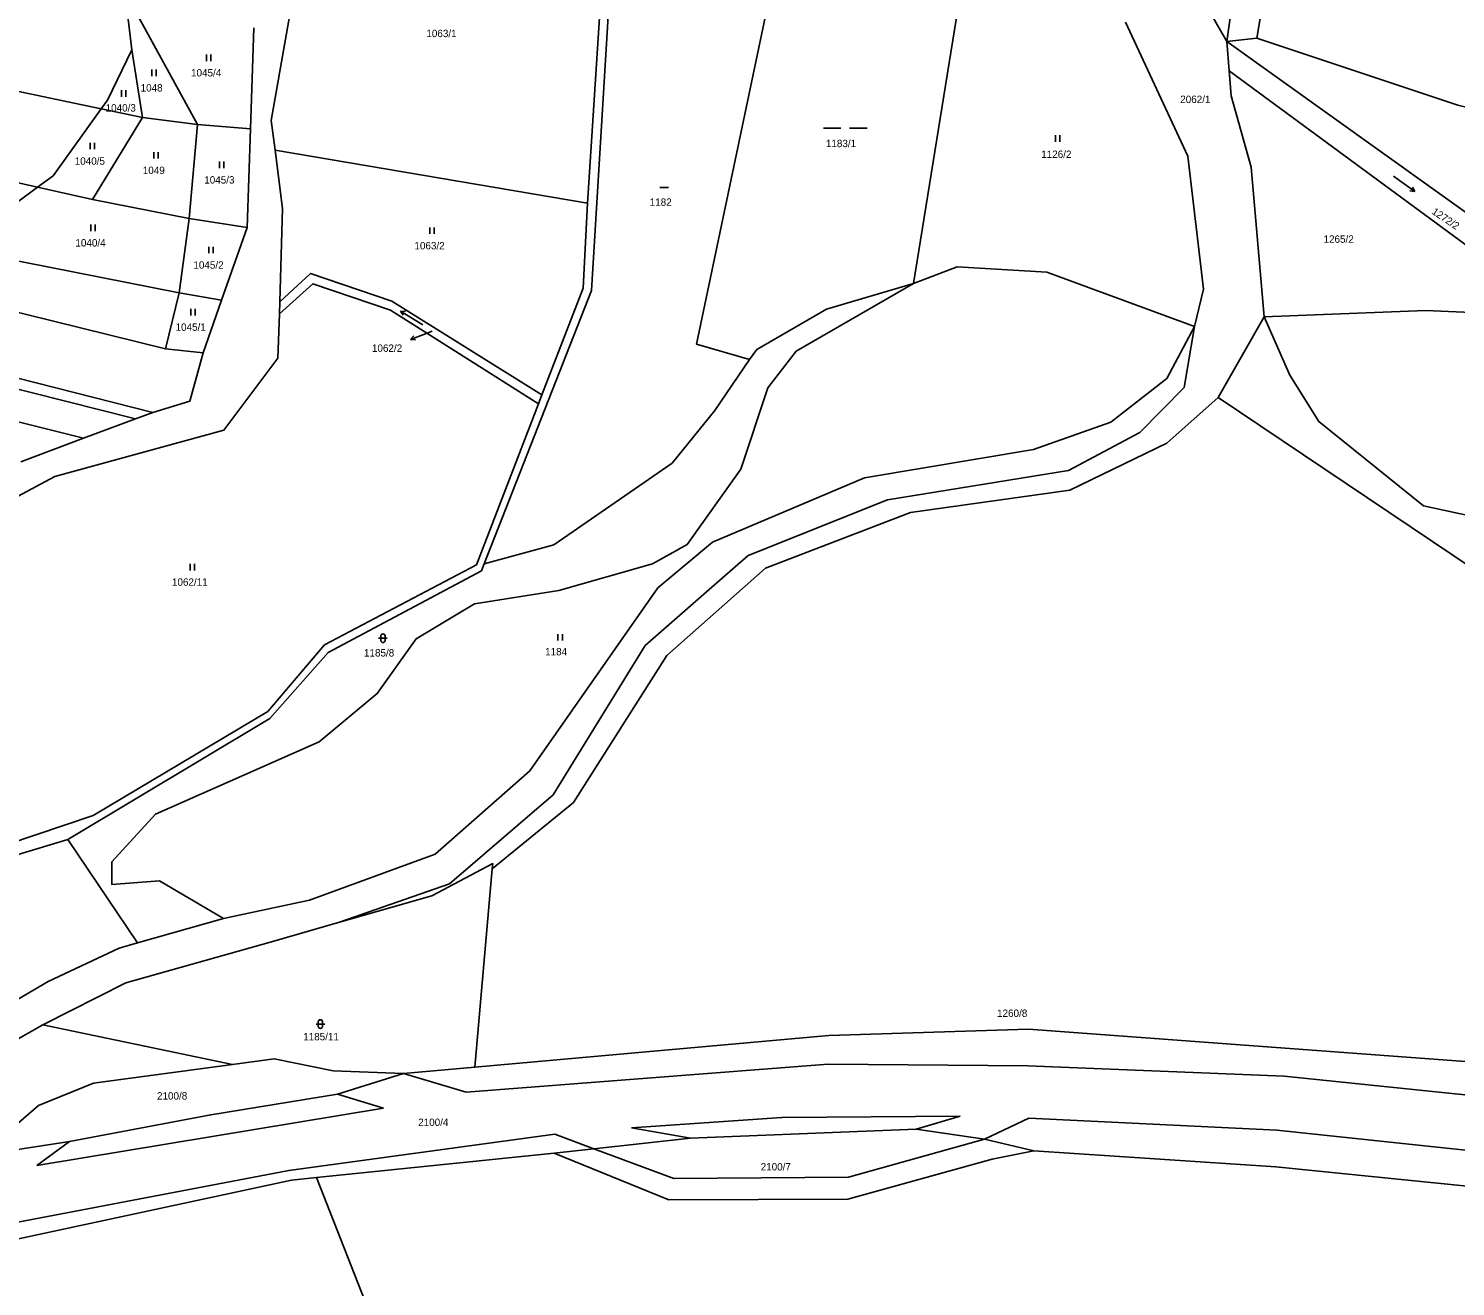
# Model space of a CAD drawing. Extents: x -755528 to -748832, y -1118122 to -1111095.
# Drawn here: x -751011.2 to -750683.1, y -1114360.4 to -1114071.1 of the extents above; entities that cross this region are included whole.
import ezdxf

# ---------------------------------------------------------------- set-up
doc = ezdxf.new("R2010")
doc.units = 0
for name, color, linetype in [('DZ_DO_ostatní', 7, 'Continuous'), ('DZ_DO_PUPFL', 7, 'Continuous'), ('DZ_NAD_ZPF', 7, 'Continuous'), ('legenda barvy', 7, 'Continuous'), ('TZ_UMVŽST', 7, 'Continuous')]:
    doc.layers.add(name, color=color, linetype=linetype)

msp = doc.modelspace()

# ---------------------------------------------------------------- linework, layer by layer
at = {"layer": 'DZ_DO_ostatní'}
for p, q in [((-750827.37, -1114309.29), (-750910.62, -1114315.79)), ((-750781.42, -1114309.73), (-750827.37, -1114309.29)), ((-750781.42, -1114309.73), (-750722.46, -1114312.1)), ((-750910.62, -1114315.79), (-750925.02, -1114311.45)), ((-750722.46, -1114312.1), (-750667.15, -1114317.81)), ((-750929.62, -1114319.4), (-750940.2, -1114316.25)), ((-751009.34, -1114332.61), (-750929.62, -1114319.4)), ((-750872.57, -1114323.95), (-750837.99, -1114321.56)), ((-750859.04, -1114326.31), (-750872.57, -1114323.95)), ((-750837.99, -1114321.56), (-750797.02, -1114321.25)), ((-750797.02, -1114321.25), (-750807.08, -1114324.27)), ((-750791.43, -1114326.59), (-750781.24, -1114321.72)), ((-750781.24, -1114321.72), (-750724.21, -1114324.46)), ((-751001.8, -1114327.11), (-751009.34, -1114332.61)), ((-750951.4, -1114333.74), (-750890.24, -1114325.42)), ((-750890.24, -1114325.42), (-750881.27, -1114328.75)), ((-750822.7, -1114335.33), (-750791.43, -1114326.59)), ((-750724.21, -1114324.46), (-750669.01, -1114330.36)), ((-750881.27, -1114328.75), (-750862.87, -1114335.58)), ((-751034.8, -1114349.7), (-750951.4, -1114333.74)), ((-750862.87, -1114335.58), (-750822.7, -1114335.33))]:
    msp.add_line(p, q, dxfattribs=at)
at = {"layer": 'DZ_NAD_ZPF'}
for p, q in [((-750719.33, -1114017.54), (-750728.75, -1114073.3)), ((-750878.62, -1114048.31), (-750882.72, -1114111.25)), ((-750796.49, -1114060.29), (-750807.71, -1114129.72)), ((-750987.47, -1114076.04), (-750989.02, -1114062.86)), ((-750989.02, -1114062.86), (-750972.36, -1114093.15)), ((-750735.7, -1114074.08), (-750741.88, -1114063.26)), ((-750959.41, -1114070.92), (-750960.2, -1114094.17)), ((-750728.75, -1114073.3), (-750735.7, -1114074.08)), ((-750735.7, -1114074.08), (-750735.13, -1114080.86)), ((-750985.06, -1114091.55), (-750987.47, -1114076.04)), ((-750994.52, -1114089.61), (-750985.06, -1114091.55)), ((-750996.53, -1114110.45), (-750985.06, -1114091.55)), ((-750985.06, -1114091.55), (-750972.36, -1114093.15)), ((-750972.36, -1114093.15), (-750974.33, -1114114.78)), ((-750960.2, -1114094.17), (-750972.36, -1114093.15)), ((-750960.2, -1114094.17), (-750960.97, -1114116.85)), ((-750954.54, -1114099.11), (-750882.72, -1114111.25)), ((-751009.15, -1114107.61), (-751028.25, -1114121.72)), ((-750996.53, -1114110.45), (-751009.15, -1114107.61)), ((-750974.33, -1114114.78), (-750996.53, -1114110.45)), ((-750986.61, -1114160.87), (-751161.95, -1114116.82)), ((-751160.4, -1114114.46), (-750982.65, -1114159.39)), ((-750976.63, -1114131.88), (-750974.33, -1114114.78)), ((-750960.97, -1114116.85), (-750974.33, -1114114.78)), ((-750960.97, -1114116.85), (-750966.83, -1114133.62)), ((-750998.58, -1114165.35), (-751166.38, -1114123.61)), ((-751069.94, -1114122.48), (-750979.75, -1114144.76)), ((-751028.25, -1114121.72), (-750976.63, -1114131.88)), ((-750976.63, -1114131.88), (-750979.75, -1114144.76)), ((-750966.83, -1114133.62), (-750976.63, -1114131.88)), ((-750966.83, -1114133.62), (-750971.04, -1114145.68)), ((-750953.47, -1114133.98), (-750953.55, -1114136.73)), ((-750727.06, -1114137.45), (-750737.65, -1114155.97)), ((-750979.75, -1114144.76), (-750971.04, -1114145.68)), ((-750893.95, -1114157.43), (-750893.16, -1114155.38)), ((-750982.65, -1114159.39), (-750986.61, -1114160.87)), ((-750986.61, -1114160.87), (-750998.58, -1114165.35)), ((-750998.58, -1114165.35), (-751013.04, -1114170.76)), ((-750986.16, -1114281.44), (-751002.2, -1114257.65)), ((-750908.63, -1114309.99), (-750904.6, -1114264.41)), ((-750966.37, -1114275.83), (-750986.16, -1114281.44)), ((-750964.35, -1114309.37), (-751007.94, -1114300.24)), ((-750925.02, -1114311.45), (-750908.63, -1114309.99)), ((-750890.39, -1114329.75), (-750945.03, -1114335.42)), ((-750915.08, -1114411.41), (-750945.03, -1114335.42))]:
    msp.add_line(p, q, dxfattribs=at)
for points in [[(-750682.02, -1113781.77), (-750689.44, -1113819.04), (-750696.47, -1113853.81), (-750711.73, -1113927.62), (-750726.52, -1114009), (-750735.7, -1114074.08)], [(-750954.54, -1114099.11), (-750955.44, -1114092.24), (-750944.89, -1114032.15)], [(-750876.28, -1114040.46), (-750881.76, -1114131.34), (-750906.44, -1114194.23)], [(-750845.45, -1114147.27), (-750857.6, -1114143.68), (-750837.92, -1114049.85)], [(-751126, -1114054.4), (-751087.73, -1114068.66), (-751062.78, -1114075.21), (-750994.52, -1114089.61)], [(-750743.1, -1114139.67), (-750741, -1114131.09), (-750744.62, -1114100.44), (-750758.94, -1114069.66)], [(-751009.15, -1114107.61), (-751083.76, -1114090.83), (-751136.05, -1114072.6)], [(-750735.7, -1114074.08), (-750651.99, -1114133.94), (-750642.26, -1114136.49)], [(-750642.28, -1114098.49), (-750682.56, -1114088.71), (-750728.75, -1114073.3)], [(-750987.47, -1114076.04), (-750993.09, -1114087.62), (-750994.52, -1114089.61)], [(-750642.25, -1114141.6), (-750657.19, -1114138.19), (-750735.13, -1114080.86)], [(-750735.13, -1114080.86), (-750734.64, -1114086.58), (-750730.09, -1114102.98), (-750727.06, -1114137.45)], [(-750994.52, -1114089.61), (-751005.56, -1114104.96), (-751009.15, -1114107.61)], [(-750953.47, -1114133.98), (-750952.8, -1114112.49), (-750954.54, -1114099.11)], [(-750882.72, -1114111.25), (-750883.69, -1114130.81), (-750893.16, -1114155.38)], [(-750807.71, -1114129.72), (-750797.66, -1114125.9), (-750777.09, -1114127.17), (-750743.1, -1114139.67)], [(-750807.71, -1114129.72), (-750834.68, -1114145.33), (-750841.24, -1114153.72), (-750847.4, -1114172.43), (-750859.79, -1114189.81), (-750867.78, -1114194.25), (-750889.26, -1114200.4), (-750908.65, -1114203.44), (-750922.12, -1114211.52), (-750931.05, -1114224.07), (-750944.37, -1114235.21), (-750982.02, -1114251.79), (-750992.06, -1114262.76), (-750992.06, -1114267.99), (-750981.1, -1114267.14), (-750966.37, -1114275.83)], [(-750953.55, -1114136.73), (-750945.85, -1114129.83), (-750928.01, -1114135.9), (-750893.95, -1114157.43)], [(-750893.16, -1114155.38), (-750927.66, -1114133.83), (-750946.36, -1114127.42), (-750953.47, -1114133.98)], [(-750845.45, -1114147.27), (-750843.78, -1114144.95), (-750827.76, -1114135.67), (-750807.71, -1114129.72)], [(-751049.97, -1114224.91), (-751047.44, -1114206.73), (-751034.16, -1114189.65), (-751005.16, -1114174.11), (-750966.29, -1114163.48), (-750953.87, -1114146.96), (-750953.55, -1114136.73)], [(-750727.06, -1114137.45), (-750690.01, -1114135.97), (-750660.09, -1114137.25), (-750653.36, -1114143.18), (-750642.32, -1114145.1)], [(-750966.37, -1114275.83), (-750946.59, -1114271.63), (-750917.7, -1114261.03), (-750895.97, -1114241.84), (-750866.55, -1114199.77), (-750853.92, -1114189.25), (-750819.01, -1114174.48), (-750780.12, -1114167.95), (-750762.36, -1114161.63), (-750749.46, -1114151.59), (-750743.1, -1114139.67)], [(-750743.1, -1114139.67), (-750745.46, -1114153.67), (-750755.65, -1114164), (-750772.09, -1114172.78), (-750813.68, -1114179.55), (-750845.74, -1114192.31), (-750854.68, -1114200.14), (-750869.42, -1114213.03), (-750890.56, -1114247.36), (-750914.41, -1114267.84), (-750939.69, -1114276.68)], [(-750645.06, -1114196.16), (-750667.06, -1114185.93), (-750690.47, -1114180.89), (-750714.5, -1114161.49), (-750721.16, -1114150.86), (-750727.06, -1114137.45)], [(-750971.04, -1114145.68), (-750974.15, -1114156.81), (-750982.65, -1114159.39)], [(-750906.44, -1114194.23), (-750890.47, -1114189.84), (-750863.25, -1114171.05), (-750853.38, -1114158.98), (-750845.45, -1114147.27)], [(-750737.65, -1114155.97), (-750749.46, -1114166.51), (-750771.78, -1114177.3), (-750808.41, -1114182.43), (-750841.78, -1114195.23), (-750864.44, -1114215.28), (-750885.92, -1114249.14), (-750904.6, -1114264.41)], [(-750667.36, -1114309.72), (-750649.14, -1114215.45), (-750737.65, -1114155.97)], [(-750893.95, -1114157.43), (-750908.22, -1114194.44), (-750943.19, -1114212.9), (-750956.24, -1114228.21), (-750996.4, -1114252.15), (-751016.13, -1114258.79)], [(-751002.2, -1114257.65), (-750955.71, -1114229.81), (-750942.31, -1114214.64), (-750907.07, -1114195.83), (-750906.44, -1114194.23)], [(-751002.2, -1114257.65), (-751014.41, -1114261.35), (-751032.5, -1114276.02), (-751049.25, -1114303.96), (-751049.05, -1114305.45), (-751087.68, -1114342.41)], [(-750904.6, -1114264.41), (-750904.49, -1114263.19), (-750918.5, -1114270.56), (-750939.69, -1114276.68)], [(-750939.69, -1114276.68), (-750955.36, -1114281.21), (-750988.87, -1114290.64), (-751007.94, -1114300.24)], [(-751084.4, -1114348.57), (-751081.74, -1114337.99), (-751064.11, -1114323.97), (-751006.73, -1114290.3), (-750990.37, -1114282.63), (-750986.16, -1114281.44)], [(-751007.94, -1114300.24), (-751059, -1114329.22), (-751070.27, -1114337.43), (-751073.11, -1114341.67)], [(-750908.63, -1114309.99), (-750827.19, -1114302.71), (-750781.27, -1114301.27), (-750667.36, -1114309.72)], [(-750964.35, -1114309.37), (-750996.27, -1114313.69), (-751008.97, -1114318.85), (-751022.23, -1114330.23)], [(-750925.02, -1114311.45), (-750941.16, -1114310.85), (-750954.74, -1114308.07), (-750964.35, -1114309.37)], [(-751022.23, -1114330.23), (-751001.8, -1114327.11), (-750969.32, -1114320.94), (-750940.2, -1114316.25), (-750925.02, -1114311.45)], [(-750780.06, -1114329.23), (-750791.43, -1114326.59), (-750807.08, -1114324.27), (-750859.04, -1114326.31), (-750881.27, -1114328.75), (-750890.39, -1114329.75)], [(-750890.39, -1114329.75), (-750863.99, -1114340.51), (-750822.79, -1114340.38), (-750789.6, -1114331.18), (-750780.06, -1114329.23)], [(-750672.85, -1114338.12), (-750724.37, -1114332.94), (-750780.06, -1114329.23)], [(-750945.03, -1114335.42), (-750950.73, -1114336.01), (-751033.28, -1114353.67), (-751067.06, -1114364.94), (-751072.97, -1114369.19), (-751076.3, -1114364.81)]]:
    msp.add_lwpolyline(points, dxfattribs=at)
at = {"layer": 'legenda barvy'}
for p, q in [((-750920.57, -1114141.55), (-750923.372, -1114142.625)), ((-750923.372, -1114142.625), (-750922.616, -1114141.799)), ((-750923.372, -1114142.625), (-750922.257, -1114142.734)), ((-750918.44, -1114140.72), (-750920.57, -1114141.55))]:
    msp.add_line(p, q, dxfattribs=at)
at = {"layer": 'TZ_UMVŽST'}
for p, q in [((-750970.331, -1114078.58), (-750970.331, -1114077.08)), ((-750969.33, -1114078.58), (-750969.33, -1114077.08)), ((-750982.891, -1114082.05), (-750982.891, -1114080.55)), ((-750981.89, -1114082.05), (-750981.89, -1114080.55)), ((-750989.871, -1114086.82), (-750989.871, -1114085.32)), ((-750988.87, -1114086.82), (-750988.87, -1114085.32)), ((-750828.448, -1114094), (-750824.428, -1114094)), ((-750822.418, -1114094), (-750818.398, -1114094)), ((-750997.081, -1114098.89), (-750997.081, -1114097.39)), ((-750996.08, -1114098.89), (-750996.08, -1114097.39)), ((-750775.091, -1114097.17), (-750775.091, -1114095.67)), ((-750774.09, -1114097.17), (-750774.09, -1114095.67)), ((-750982.401, -1114101.04), (-750982.401, -1114099.54)), ((-750981.4, -1114101.04), (-750981.4, -1114099.54)), ((-750967.291, -1114103.22), (-750967.291, -1114101.72)), ((-750966.29, -1114103.22), (-750966.29, -1114101.72)), ((-750697.328, -1114105.044), (-750692.474, -1114108.57)), ((-750866.094, -1114107.66), (-750864.084, -1114107.66)), ((-750692.474, -1114108.57), (-750693.559, -1114108.402)), ((-750692.474, -1114108.57), (-750692.97, -1114107.59)), ((-750996.921, -1114117.7), (-750996.921, -1114116.2)), ((-750995.92, -1114117.7), (-750995.92, -1114116.2)), ((-750918.951, -1114118.36), (-750918.951, -1114116.86)), ((-750917.95, -1114118.36), (-750917.95, -1114116.86)), ((-750969.791, -1114122.8), (-750969.791, -1114121.3)), ((-750968.79, -1114122.8), (-750968.79, -1114121.3)), ((-750973.891, -1114137.09), (-750973.891, -1114135.59)), ((-750972.89, -1114137.09), (-750972.89, -1114135.59)), ((-750920.576, -1114139.263), (-750925.664, -1114136.084)), ((-750925.664, -1114136.084), (-750925.101, -1114137.027)), ((-750925.664, -1114136.084), (-750924.57, -1114136.176)), ((-750974.071, -1114195.73), (-750974.071, -1114194.23)), ((-750973.07, -1114195.73), (-750973.07, -1114194.23)), ((-750930.731, -1114211.341), (-750928.729, -1114211.341)), ((-750930.231, -1114210.841), (-750930.231, -1114211.842)), ((-750929.229, -1114211.842), (-750929.229, -1114210.841)), ((-750889.481, -1114211.9), (-750889.481, -1114210.4)), ((-750888.48, -1114211.9), (-750888.48, -1114210.4)), ((-750945.1158, -1114300.0817), (-750943.1138, -1114300.0817)), ((-750944.6158, -1114299.5817), (-750944.6158, -1114300.5827)), ((-750943.6138, -1114300.5827), (-750943.6138, -1114299.5817))]:
    msp.add_line(p, q, dxfattribs=at)
for centre, start, end in [((-750929.73, -1114210.8409), 0, 180), ((-750929.73, -1114211.8409), 180, 359.987886), ((-750944.1148, -1114299.5816), 0, 180), ((-750944.1148, -1114300.5816), 180, 359.987886)]:
    msp.add_arc(centre, 0.5, start, end, dxfattribs=at)

# ---------------------------------------------------------------- texts
at = {"layer": 'DZ_DO_PUPFL'}
for s, p in [('1063/1', (-750919.747, -1114073.09)), ('1045/4', (-750973.867, -1114082.13)), ('1048', (-750985.464, -1114085.6)), ('2062/1', (-750746.387, -1114088.24)), ('1040/3', (-750993.507, -1114090.21)), ('1183/1', (-750827.877, -1114098.39)), ('1040/5', (-751000.617, -1114102.44)), ('1126/2', (-750778.357, -1114100.88)), ('1049', (-750984.964, -1114104.59)), ('1045/3', (-750970.827, -1114106.77)), ('1182', (-750868.394, -1114111.89)), ('1040/4', (-751000.457, -1114121.25)), ('1063/2', (-750922.487, -1114121.91)), ('1265/2', (-750713.437, -1114120.39)), ('1045/2', (-750973.327, -1114126.35)), ('1045/1', (-750977.427, -1114140.64)), ('1062/2', (-750932.265, -1114145.478)), ('1062/11', (-750978.256, -1114199.28)), ('1185/8', (-750934.097, -1114215.55)), ('1184', (-750892.444, -1114215.28)), ('1260/8', (-750788.5104, -1114298.4485)), ('1185/11', (-750948.0744, -1114303.83)), ('2100/8', (-750981.6958, -1114317.4585)), ('2100/4', (-750921.627, -1114323.53)), ('2100/7', (-750842.87, -1114333.77))]:
    msp.add_text(s, height=1.7, dxfattribs=at).set_placement(p)
msp.add_text('1272/2', height=1.7, rotation=326, dxfattribs=at).set_placement((-750688.698, -1114113.587))

doc.saveas('drawing.dxf')
